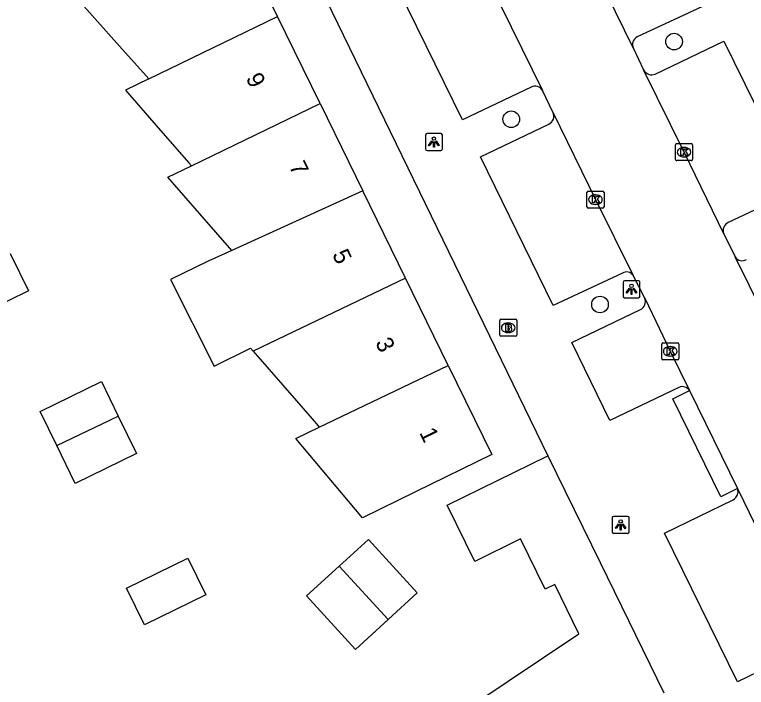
# Model space of a CAD drawing. Extents: x 160457 to 162082, y 388340 to 389736.
# Drawn here: x 160750.38 to 160793.35, y 388887.86 to 388927.38 of the extents above; entities that cross this region are included whole.
import ezdxf

# ---------------------------------------------------------------- set-up
doc = ezdxf.new("R2010")
doc.units = 0
for name, color, linetype in [('IMGEO_Boom', 7, 'Continuous'), ('IMGEO_Brandkraan', 7, 'Continuous'), ('IMGEO_Kolk', 7, 'Continuous'), ('IMGEO_Lichtpunt', 7, 'Continuous'), ('IMGEO_Pand', 7, 'Continuous'), ('IMGEO_Pand_nummerreeks', 7, 'Continuous'), ('IMGEO_Rijbaan_lokaal_open', 7, 'Continuous'), ('IMGEO_Voetpad_open', 7, 'Continuous')]:
    doc.layers.add(name, color=color, linetype=linetype)

msp = doc.modelspace()

# ---------------------------------------------------------------- linework, layer by layer
at = {"layer": 'IMGEO_Boom'}
for centre in [(160789.104, 388925.798), (160779.547, 388921.234), (160784.755, 388910.354)]:
    msp.add_circle(centre, 0.489, dxfattribs=at)
at = {"layer": 'IMGEO_Brandkraan'}
for p, q in [((160778.865, 388908.56), (160778.865, 388909.412)), ((160778.94, 388909.486), (160779.792, 388909.486)), ((160779.866, 388909.412), (160779.866, 388908.56)), ((160779.353, 388909.266), (160779.378, 388909.266)), ((160779.792, 388908.486), (160778.94, 388908.486)), ((160779.376, 388908.706), (160779.351, 388908.706))]:
    msp.add_line(p, q, dxfattribs=at)
for points in [[(160778.865, 388908.56), (160778.865, 388909.412)], [(160778.94, 388909.486), (160779.792, 388909.486)], [(160779.866, 388909.412), (160779.866, 388908.56)], [(160779.213, 388909.186), (160779.213, 388908.786), (160779.426, 388908.786)], [(160779.444, 388909.186), (160779.213, 388909.186)], [(160779.392, 388909.105), (160779.338, 388909.105), (160779.338, 388909.029)], [(160779.338, 388909.029), (160779.391, 388909.029)], [(160779.4, 388908.953), (160779.338, 388908.953), (160779.338, 388908.872)], [(160779.338, 388908.872), (160779.4, 388908.872)], [(160779.792, 388908.486), (160778.94, 388908.486)]]:
    msp.add_lwpolyline(points, dxfattribs=at)
for centre, radius, start, end in [((160778.942, 388909.41), 0.0765, 91.552, 178.448), ((160778.942, 388909.41), 0.0765, 91.552, 178.448), ((160779.79, 388909.41), 0.0765, 1.552, 88.448), ((160779.79, 388909.41), 0.0765, 1.552, 88.448), ((160779.393, 388909.067), 0.0379, 267.8285, 90.9355), ((160779.401, 388908.912), 0.0404, 269.8759, 90.5077), ((160779.448, 388909.041), 0.145, 59.4692, 91.5367), ((160779.473, 388909.088), 0.0922, 285.5137, 58.1501), ((160779.478, 388908.896), 0.105, 301.3115, 78.989), ((160778.942, 388908.562), 0.0765, 181.552, 268.448), ((160778.942, 388908.562), 0.0765, 181.552, 268.448), ((160779.432, 388909.037), 0.251, 268.6676, 293.5347), ((160779.79, 388908.562), 0.0765, 271.552, 358.448), ((160779.79, 388908.562), 0.0765, 271.552, 358.448)]:
    msp.add_arc(centre, radius, start, end, dxfattribs=at)
for centre, major_axis, ratio, start_param, end_param in [((160779.352, 388908.986), (-0.387, 0.002), 0.722429, 4.712389, 7.853982), ((160779.377, 388908.986), (-0.39, 0.002), 0.717154, 1.570796, 4.712389)]:
    msp.add_ellipse(centre, major_axis=major_axis, ratio=ratio, start_param=start_param, end_param=end_param, dxfattribs=at)
at = {"layer": 'IMGEO_Kolk'}
for p, q in [((160789.189, 388918.877), (160789.189, 388919.729)), ((160789.264, 388919.803), (160790.116, 388919.803)), ((160790.19, 388919.729), (160790.19, 388918.877)), ((160789.677, 388919.583), (160789.702, 388919.583)), ((160790.116, 388918.803), (160789.264, 388918.803)), ((160789.7, 388919.023), (160789.675, 388919.023)), ((160783.989, 388916.09), (160783.989, 388916.942)), ((160784.064, 388917.016), (160784.916, 388917.016)), ((160784.477, 388916.796), (160784.502, 388916.796)), ((160784.99, 388916.942), (160784.99, 388916.09)), ((160784.5, 388916.236), (160784.475, 388916.236)), ((160784.916, 388916.016), (160784.064, 388916.016)), ((160788.377, 388907.176), (160788.377, 388908.028)), ((160788.452, 388908.102), (160789.304, 388908.102)), ((160789.378, 388908.028), (160789.378, 388907.176)), ((160788.865, 388907.882), (160788.89, 388907.882)), ((160788.888, 388907.322), (160788.863, 388907.322)), ((160789.304, 388907.102), (160788.452, 388907.102))]:
    msp.add_line(p, q, dxfattribs=at)
for points in [[(160789.189, 388918.877), (160789.189, 388919.729)], [(160789.264, 388919.803), (160790.116, 388919.803)], [(160790.19, 388919.729), (160790.19, 388918.877)], [(160789.51, 388919.503), (160789.633, 388919.503), (160789.633, 388919.352), (160789.763, 388919.503), (160789.927, 388919.503), (160789.781, 388919.352), (160789.934, 388919.103), (160789.782, 388919.103), (160789.697, 388919.267), (160789.633, 388919.2), (160789.633, 388919.103), (160789.51, 388919.103), (160789.51, 388919.503)], [(160790.116, 388918.803), (160789.264, 388918.803)], [(160783.989, 388916.09), (160783.989, 388916.942)], [(160784.064, 388917.016), (160784.916, 388917.016)], [(160784.31, 388916.716), (160784.433, 388916.716), (160784.433, 388916.565), (160784.563, 388916.716), (160784.727, 388916.716), (160784.581, 388916.565), (160784.734, 388916.316), (160784.582, 388916.316), (160784.497, 388916.48), (160784.433, 388916.413), (160784.433, 388916.316), (160784.31, 388916.316), (160784.31, 388916.716)], [(160784.99, 388916.942), (160784.99, 388916.09)], [(160784.916, 388916.016), (160784.064, 388916.016)], [(160788.377, 388907.176), (160788.377, 388908.028)], [(160788.452, 388908.102), (160789.304, 388908.102)], [(160789.378, 388908.028), (160789.378, 388907.176)], [(160788.698, 388907.802), (160788.821, 388907.802), (160788.821, 388907.651), (160788.951, 388907.802), (160789.115, 388907.802), (160788.969, 388907.651), (160789.122, 388907.402), (160788.97, 388907.402), (160788.885, 388907.566), (160788.821, 388907.499), (160788.821, 388907.402), (160788.698, 388907.402), (160788.698, 388907.802)], [(160789.304, 388907.102), (160788.452, 388907.102)]]:
    msp.add_lwpolyline(points, dxfattribs=at)
for centre, start, end in [((160789.266, 388919.727), 91.552, 178.448), ((160789.266, 388919.727), 91.552, 178.448), ((160790.114, 388919.727), 1.552, 88.448), ((160790.114, 388919.727), 1.552, 88.448), ((160789.266, 388918.879), 181.552, 268.448), ((160789.266, 388918.879), 181.552, 268.448), ((160790.114, 388918.879), 271.552, 358.448), ((160790.114, 388918.879), 271.552, 358.448), ((160784.066, 388916.94), 91.552, 178.448), ((160784.066, 388916.94), 91.552, 178.448), ((160784.914, 388916.94), 1.552, 88.448), ((160784.914, 388916.94), 1.552, 88.448), ((160784.066, 388916.092), 181.552, 268.448), ((160784.066, 388916.092), 181.552, 268.448), ((160784.914, 388916.092), 271.552, 358.448), ((160784.914, 388916.092), 271.552, 358.448), ((160788.454, 388908.026), 91.552, 178.448), ((160788.454, 388908.026), 91.552, 178.448), ((160789.302, 388908.026), 1.552, 88.448), ((160789.302, 388908.026), 1.552, 88.448), ((160788.454, 388907.178), 181.552, 268.448), ((160788.454, 388907.178), 181.552, 268.448), ((160789.302, 388907.178), 271.552, 358.448), ((160789.302, 388907.178), 271.552, 358.448)]:
    msp.add_arc(centre, 0.0765, start, end, dxfattribs=at)
for centre, major_axis, ratio, start_param, end_param in [((160789.676, 388919.303), (-0.387, 0.002), 0.722429, 4.712389, 7.853982), ((160789.701, 388919.303), (-0.39, 0.002), 0.717154, 1.570796, 4.712389), ((160784.476, 388916.516), (-0.387, 0.002), 0.722429, 4.712389, 7.853982), ((160784.501, 388916.516), (-0.39, 0.002), 0.717154, 1.570796, 4.712389), ((160788.864, 388907.602), (-0.387, 0.002), 0.722429, 4.712389, 7.853982), ((160788.889, 388907.602), (-0.39, 0.002), 0.717154, 1.570796, 4.712389)]:
    msp.add_ellipse(centre, major_axis=major_axis, ratio=ratio, start_param=start_param, end_param=end_param, dxfattribs=at)
at = {"layer": 'IMGEO_Lichtpunt'}
for p, q in [((160774.505, 388920.301), (160774.505, 388919.494)), ((160774.505, 388920.301), (160774.505, 388919.494)), ((160775.407, 388920.396), (160774.599, 388920.396)), ((160775.407, 388920.396), (160774.599, 388920.396)), ((160775.501, 388919.494), (160775.501, 388920.301)), ((160775.501, 388919.494), (160775.501, 388920.301)), ((160774.599, 388919.4), (160775.407, 388919.4)), ((160774.599, 388919.4), (160775.407, 388919.4)), ((160786.107, 388911.651), (160786.107, 388910.844)), ((160786.107, 388911.651), (160786.107, 388910.844)), ((160787.009, 388911.746), (160786.201, 388911.746)), ((160787.009, 388911.746), (160786.201, 388911.746)), ((160787.103, 388910.844), (160787.103, 388911.651)), ((160787.103, 388910.844), (160787.103, 388911.651)), ((160786.201, 388910.75), (160787.009, 388910.75)), ((160786.201, 388910.75), (160787.009, 388910.75)), ((160785.47, 388897.812), (160785.47, 388897.005)), ((160785.47, 388897.812), (160785.47, 388897.005)), ((160786.372, 388897.907), (160785.564, 388897.907)), ((160786.372, 388897.907), (160785.564, 388897.907)), ((160786.466, 388897.005), (160786.466, 388897.812)), ((160786.466, 388897.005), (160786.466, 388897.812)), ((160785.564, 388896.911), (160786.372, 388896.911)), ((160785.564, 388896.911), (160786.372, 388896.911))]:
    msp.add_line(p, q, dxfattribs=at)
for points in [[(160774.879, 388919.965), (160774.918, 388919.937), (160774.73, 388919.675), (160774.692, 388919.702), (160774.879, 388919.965)], [(160774.981, 388919.917), (160775.028, 388919.917), (160775.028, 388919.595), (160774.981, 388919.595), (160774.981, 388919.917)], [(160775.091, 388919.937), (160775.129, 388919.964), (160775.316, 388919.702), (160775.277, 388919.674), (160775.091, 388919.937)], [(160786.481, 388911.315), (160786.52, 388911.287), (160786.332, 388911.025), (160786.294, 388911.052), (160786.481, 388911.315)], [(160786.583, 388911.267), (160786.63, 388911.267), (160786.63, 388910.945), (160786.583, 388910.945), (160786.583, 388911.267)], [(160786.693, 388911.287), (160786.731, 388911.314), (160786.918, 388911.052), (160786.879, 388911.024), (160786.693, 388911.287)], [(160785.844, 388897.476), (160785.883, 388897.448), (160785.695, 388897.186), (160785.657, 388897.213), (160785.844, 388897.476)], [(160785.946, 388897.428), (160785.993, 388897.428), (160785.993, 388897.106), (160785.946, 388897.106), (160785.946, 388897.428)], [(160786.056, 388897.448), (160786.094, 388897.475), (160786.281, 388897.213), (160786.242, 388897.185), (160786.056, 388897.448)]]:
    msp.add_lwpolyline(points, dxfattribs=at)
for centre in [(160775.004, 388920.099), (160786.606, 388911.449), (160785.969, 388897.61)]:
    msp.add_circle(centre, 0.0994, dxfattribs=at)
for centre, start, end in [((160774.599, 388920.301), 90, 180), ((160774.599, 388920.301), 90, 180), ((160775.407, 388920.301), 0, 90), ((160775.407, 388920.301), 0, 90), ((160774.599, 388919.494), 180, 270), ((160774.599, 388919.494), 180, 270), ((160775.407, 388919.494), 270, 0), ((160775.407, 388919.494), 270, 360), ((160786.201, 388911.651), 90, 180), ((160786.201, 388911.651), 90, 180), ((160787.009, 388911.651), 0, 90), ((160787.009, 388911.651), 0, 90), ((160786.201, 388910.844), 180, 270), ((160786.201, 388910.844), 180, 270), ((160787.009, 388910.844), 270, 0), ((160787.009, 388910.844), 270, 360), ((160785.564, 388897.812), 90, 180), ((160785.564, 388897.812), 90, 180), ((160786.372, 388897.812), 0, 90), ((160786.372, 388897.812), 0, 90), ((160785.564, 388897.005), 180, 270), ((160785.564, 388897.005), 180, 270), ((160786.372, 388897.005), 270, 0), ((160786.372, 388897.005), 270, 360)]:
    msp.add_arc(centre, 0.0946, start, end, dxfattribs=at)
at = {"layer": 'IMGEO_Pand'}
for points in [[(160765.822, 388927.277), (160763.3, 388932.434), (160761.921, 388931.764)], [(160754.288, 388928.054), (160756.545, 388925.533), (160758.111, 388923.784), (160758.268, 388923.609)], [(160758.268, 388923.609), (160765.822, 388927.277)], [(160768.326, 388922.157), (160765.822, 388927.277)], [(160758.268, 388923.609), (160756.897, 388922.943), (160758.957, 388920.573), (160760.61, 388918.671), (160760.764, 388918.494)], [(160760.764, 388918.494), (160768.326, 388922.157)], [(160768.326, 388922.157), (160770.834, 388917.028)], [(160763.136, 388913.527), (160759.386, 388917.826), (160760.764, 388918.494)], [(160770.834, 388917.028), (160763.136, 388913.527)], [(160773.339, 388911.906), (160770.834, 388917.028)], [(160750.127, 388913.34), (160751.193, 388911.163), (160747.591, 388909.4), (160746.518, 388911.592)], [(160763.136, 388913.527), (160761.742, 388912.893), (160759.538, 388911.816), (160762.093, 388906.731), (160764.241, 388907.78), (160764.392, 388907.606)], [(160773.339, 388911.906), (160764.392, 388907.606)], [(160775.847, 388906.777), (160773.339, 388911.906)], [(160764.392, 388907.606), (160766.929, 388904.687), (160768.105, 388903.334), (160768.265, 388903.15)], [(160775.847, 388906.777), (160778.409, 388901.538), (160773.919, 388899.34), (160770.808, 388897.816), (160766.887, 388902.491), (160768.265, 388903.15)], [(160768.265, 388903.15), (160775.847, 388906.777)], [(160752.855, 388902.061), (160751.875, 388904.063), (160755.476, 388905.826), (160756.469, 388903.798)], [(160752.855, 388902.061), (160756.469, 388903.798)], [(160756.469, 388903.798), (160757.548, 388901.595), (160753.947, 388899.832), (160752.855, 388902.061)], [(160776.809, 388886.524), (160779.364, 388888.233), (160783.519, 388891.013), (160782.098, 388893.9), (160781.538, 388893.626), (160780.091, 388896.581), (160777.405, 388895.266), (160775.785, 388898.574), (160781.694, 388901.467)], [(160781.694, 388901.467), (160784.762, 388895.205), (160788.497, 388887.534)], [(160772.313, 388891.84), (160774.029, 388893.406), (160771.159, 388896.551), (160769.443, 388894.985)], [(160760.555, 388895.455), (160761.603, 388893.292), (160758.011, 388891.533), (160756.954, 388893.692), (160760.555, 388895.455)], [(160769.443, 388894.985), (160767.527, 388893.236), (160770.397, 388890.091), (160772.313, 388891.84)], [(160769.443, 388894.985), (160772.313, 388891.84)]]:
    msp.add_lwpolyline(points, dxfattribs=at)
at = {"layer": 'IMGEO_Rijbaan_lokaal_open'}
for points in [[(160786.718, 388925.395), (160783.557, 388931.878), (160781.78, 388935.479)], [(160776.468, 388932.894), (160778.334, 388929.151), (160781.379, 388922.929)], [(160786.718, 388925.395), (160787.318, 388924.137)], [(160792.024, 388914.514), (160789.688, 388919.302), (160787.318, 388924.137)], [(160781.999, 388921.619), (160781.379, 388922.929)], [(160781.999, 388921.619), (160784.491, 388916.516), (160786.698, 388912.052)], [(160792.024, 388914.514), (160792.69, 388913.147)], [(160795.3, 388907.8), (160794.339, 388909.824), (160792.69, 388913.147)], [(160787.379, 388910.723), (160786.698, 388912.052)], [(160787.379, 388910.723), (160788.879, 388907.603), (160790.016, 388905.294)], [(160790.016, 388905.294), (160792.831, 388899.546)], [(160792.831, 388899.546), (160796.626, 388891.733), (160801.638, 388881.503)]]:
    msp.add_lwpolyline(points, dxfattribs=at)
at = {"layer": 'IMGEO_Voetpad_open'}
for points in [[(160783.12, 388935.047), (160786.705, 388936.744), (160791.019, 388927.969), (160786.936, 388926.069)], [(160765.575, 388934.628), (160781.694, 388901.467)], [(160780.712, 388923.124), (160776.684, 388921.204), (160772.395, 388929.954), (160775.961, 388931.661)], [(160787.995, 388923.893), (160792.035, 388925.824), (160796.326, 388917.07), (160792.281, 388915.161)], [(160786.077, 388912.197), (160782.009, 388910.29), (160777.733, 388919.036), (160781.749, 388920.954)], [(160789.393, 388905.486), (160785.329, 388903.541), (160783.094, 388908.129), (160787.132, 388910.054)], [(160792.831, 388899.546), (160791.843, 388899.062), (160789.028, 388904.81), (160790.016, 388905.294)], [(160796.552, 388889.994), (160792.821, 388888.19), (160788.533, 388896.926), (160792.57, 388898.886)]]:
    msp.add_lwpolyline(points, dxfattribs=at)
for centre, radius, start, end in [((160787.18, 388925.618), 0.513, 118.3864, 205.7668), ((160787.784, 388924.369), 0.521, 206.4503, 293.91), ((160780.948, 388922.694), 0.49, 28.5973, 118.8097), ((160781.553, 388921.407), 0.494, 293.3896, 25.4039), ((160792.489, 388914.704), 0.502, 114.433, 202.2393), ((160793.092, 388913.392), 0.47, 211.3697, 303.1496), ((160786.316, 388911.817), 0.449, 31.5599, 122.1546), ((160786.888, 388910.524), 0.53, 297.4384, 22.0326), ((160789.595, 388905.034), 0.495, 31.6587, 114.0842), ((160792.309, 388899.371), 0.55, 298.2675, 18.5794)]:
    msp.add_arc(centre, radius, start, end, dxfattribs=at)

# ---------------------------------------------------------------- texts
at = {"layer": 'IMGEO_Pand_nummerreeks'}
for s, p in [('9', (160763.94, 388923.659)), ('7', (160766.474, 388918.478)), ('5', (160769.007, 388913.297)), ('3', (160771.541, 388908.116)), ('1', (160774.124, 388902.832))]:
    msp.add_text(s, height=1, rotation=296.0579, dxfattribs=at).set_placement(p)

doc.saveas('drawing.dxf')
